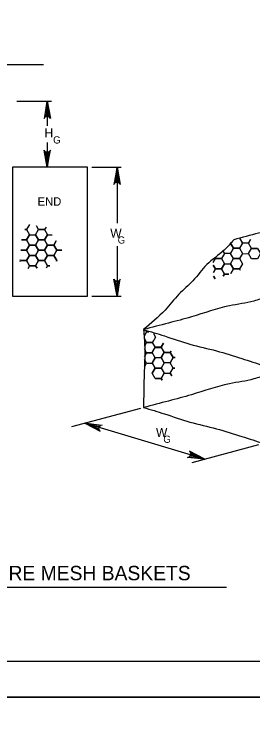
# Model space of a CAD drawing. Extents: x 3 to 3592, y -602 to 1171.
# Drawn here: x 199.4 to 298.8, y 569.3 to 861.7 of the extents above; entities that cross this region are included whole.
import ezdxf

# ---------------------------------------------------------------- set-up
doc = ezdxf.new("R2010")
doc.units = 0
for name, color, linetype in [('1', 7, 'Continuous'), ('2', 7, 'Continuous'), ('3', 7, 'Continuous'), ('PLT-BNDY', 7, 'Continuous')]:
    doc.layers.add(name, color=color, linetype=linetype)

msp = doc.modelspace()

# ---------------------------------------------------------------- linework, layer by layer
at = {"layer": '1'}
msp.add_lwpolyline([(827.51, 591.83), (827.51, 1155.83), (41.51, 1155.83), (41.51, 591.83), (827.51, 591.83), (827.51, 618.19), (627.51, 618.19), (627.51, 682.87), (827.51, 682.87), (827.51, 711.83), (627.51, 711.83), (627.51, 591.83), (706.31, 591.83), (706.31, 618.19), (706.31, 591.83), (783.31, 591.83), (783.31, 618.19), (783.31, 605.88), (827.51, 605.88)], dxfattribs=at)
at = {"layer": '2'}
for p, q in [((200.49, 825.26), (214.95, 825.26)), ((213.2, 825.26), (213.2, 815.01)), ((213.2, 808.01), (213.2, 797.76)), ((228.24, 797.76), (211.45, 797.76)), ((231.74, 797.76), (244.01, 797.76)), ((242.26, 797.76), (242.26, 774.39)), ((242.26, 764.8), (242.26, 744.01)), ((294.38, 761.79), (296.93, 761.69)), ((231.74, 744.01), (244.01, 744.01)), ((252.01, 697.21), (223.31, 689.51)), ((263.53, 680.58), (228.83, 690.99)), ((301.16, 681.98), (273.31, 674.51)), ((278.83, 675.99), (263.53, 680.58))]:
    msp.add_line(p, q, dxfattribs=at)
for points in [[(213.2, 825.26), (214.54, 818.13), (214.16, 818.68), (213.2, 825.26), (213.68, 818.97), (213.2, 819.05), (213.2, 825.26), (212.72, 818.97), (212.24, 818.68), (213.2, 825.26), (211.86, 818.13), (212.24, 818.68), (212.72, 818.97), (213.2, 819.05), (213.68, 818.97), (214.16, 818.68)], [(213.2, 797.76), (211.86, 804.89), (212.24, 804.34), (213.2, 797.76), (212.72, 804.06), (213.2, 803.98), (213.2, 797.76), (213.68, 804.06), (214.16, 804.34), (213.2, 797.76), (214.54, 804.89), (214.16, 804.34), (213.68, 804.06), (213.2, 803.98), (212.72, 804.06), (212.24, 804.34)], [(242.26, 797.76), (243.59, 790.63), (243.21, 791.18), (242.26, 797.76), (242.74, 791.47), (242.26, 791.55), (242.26, 797.76), (241.78, 791.47), (241.3, 791.18), (242.26, 797.76), (240.92, 790.63), (241.3, 791.18), (241.78, 791.47), (242.26, 791.55), (242.74, 791.47), (243.21, 791.18)], [(203.88, 771.8), (204.63, 771.8)], [(204.63, 771.8), (203.88, 771.8)], [(205.8, 773.82), (204.63, 771.8)], [(204.63, 771.8), (205.88, 769.64)], [(209.63, 771.8), (208.73, 773.37)], [(212.13, 771.8), (209.63, 771.8)], [(212.69, 772.76), (212.13, 771.8)], [(205.88, 769.64), (204.63, 767.47)], [(212.13, 767.47), (213.38, 769.64)], [(213.38, 769.64), (215.29, 769.64)], [(204.63, 767.47), (202.45, 767.47)], [(202.45, 767.47), (204.63, 767.47)], [(204.63, 767.47), (205.88, 765.31)], [(213.38, 765.31), (212.13, 767.47)], [(216.87, 767.02), (215.88, 765.31)], [(215.88, 765.31), (216.87, 767.02)], [(289.35, 766.15), (289.43, 766.15)], [(289.43, 766.15), (289.35, 766.15)], [(289.54, 766.33), (289.43, 766.15)], [(289.43, 766.15), (289.54, 766.33)], [(289.43, 766.15), (290.68, 763.99)], [(290.68, 763.99), (289.43, 766.15)], [(294.43, 766.15), (293.18, 763.99)], [(293.24, 768.22), (294.43, 766.15)], [(294.43, 766.08), (294.14, 766.57)], [(296.93, 766.08), (294.43, 766.08)], [(297.79, 767.57), (296.93, 766.08)], [(296.93, 766.08), (297.79, 767.57)], [(298.18, 763.91), (296.93, 766.08)], [(204.63, 763.14), (202.18, 763.14)], [(202.18, 763.14), (204.63, 763.14)], [(205.88, 765.31), (204.63, 763.14)], [(204.63, 763.14), (205.88, 760.98)], [(215.88, 765.31), (213.38, 765.31)], [(217.13, 763.14), (215.88, 765.31)], [(215.88, 760.98), (217.13, 763.14)], [(217.13, 763.14), (219.21, 763.14)], [(219.21, 763.14), (217.13, 763.14)], [(286.93, 761.82), (286.21, 763.08)], [(286.21, 763.08), (286.93, 761.82)], [(290.68, 763.99), (289.43, 761.82)], [(293.18, 763.99), (290.68, 763.99)], [(300.68, 763.91), (298.18, 763.91)], [(205.88, 760.98), (204.63, 758.81)], [(212.13, 758.81), (213.38, 760.98)], [(213.38, 760.98), (215.88, 760.98)], [(217.13, 758.81), (215.88, 760.98)], [(215.88, 760.98), (217.13, 758.81)], [(286.93, 761.82), (285.68, 759.66)], [(289.43, 761.82), (286.93, 761.82)], [(201.9, 758.4), (202.13, 758.81)], [(202.13, 758.81), (201.94, 759.14)], [(204.63, 758.81), (202.13, 758.81)], [(202.13, 758.81), (204.63, 758.81)], [(204.63, 758.81), (205.88, 756.65)], [(208.38, 756.65), (209.63, 758.81)], [(209.63, 758.81), (212.13, 758.81)], [(213.38, 756.65), (212.13, 758.81)], [(212.13, 758.81), (213.38, 756.65)], [(217.13, 758.81), (217.03, 758.63)], [(217.03, 758.63), (217.13, 758.81)], [(217.28, 758.81), (217.13, 758.81)], [(217.13, 758.81), (217.28, 758.81)], [(282.26, 758.06), (283.18, 759.66)], [(283.18, 759.66), (283.09, 759.82)], [(283.18, 759.66), (285.68, 759.66)], [(285.68, 759.66), (283.18, 759.66)], [(285.68, 759.66), (286.93, 757.49)], [(286.93, 757.49), (285.68, 755.33)], [(285.68, 755.33), (286.93, 757.49)], [(286.93, 757.49), (289.43, 757.49)], [(289.43, 757.49), (290.68, 759.66)], [(289.43, 757.49), (290.68, 755.33)], [(290.68, 755.33), (289.43, 757.49)], [(290.68, 759.66), (293.18, 759.66)], [(293.18, 759.66), (294.43, 757.49)], [(294.43, 757.49), (293.18, 755.33)], [(205.88, 756.65), (205.22, 755.51)], [(205.22, 755.51), (205.88, 756.65)], [(205.88, 756.65), (208.38, 756.65)], [(208.95, 755.65), (208.38, 756.65)], [(208.38, 756.65), (208.95, 755.65)], [(213.38, 756.65), (212.9, 755.81)], [(212.9, 755.81), (213.38, 756.65)], [(214.22, 756.65), (213.38, 756.65)], [(213.38, 756.65), (214.22, 756.65)], [(282.29, 756.88), (283.18, 755.33)], [(283.18, 755.33), (282.29, 756.88)], [(283.18, 755.33), (282.36, 753.9)], [(282.36, 753.9), (283.18, 755.33)], [(283.18, 755.33), (285.68, 755.33)], [(285.68, 755.33), (283.18, 755.33)], [(285.68, 755.33), (286.93, 753.16)], [(286.93, 753.16), (285.68, 755.33)], [(290.68, 755.33), (289.62, 753.49)], [(289.62, 753.49), (290.68, 755.33)], [(290.68, 755.33), (293.18, 755.33)], [(293.18, 755.33), (290.68, 755.33)], [(293.18, 755.33), (293.44, 754.88)], [(282.39, 752.37), (283.09, 751.16)], [(283.09, 751.16), (282.39, 752.37)], [(286.93, 753.16), (286.47, 752.37)], [(286.47, 752.37), (286.93, 753.16)], [(286.93, 753.16), (288.72, 753.16)], [(288.72, 753.16), (286.93, 753.16)], [(242.26, 744.01), (240.92, 751.14), (241.3, 750.59), (242.26, 744.01), (241.78, 750.31), (242.26, 750.23), (242.26, 744.01), (242.74, 750.31), (243.21, 750.59), (242.26, 744.01), (243.59, 751.14), (243.21, 750.59), (242.74, 750.31), (242.26, 750.23), (241.78, 750.31), (241.3, 750.59)], [(254.56, 729.05), (253.64, 727.46)], [(253.64, 727.46), (254.56, 729.05)], [(254.32, 729.46), (254.56, 729.05)], [(254.56, 729.05), (254.32, 729.46)], [(254.56, 729.05), (255.49, 729.05)], [(255.49, 729.05), (254.56, 729.05)], [(257.45, 728.36), (258.31, 726.88)], [(253.64, 726.31), (254.56, 724.72)], [(254.56, 724.72), (253.64, 726.31)], [(257.05, 724.73), (257.62, 725.71)], [(258.31, 726.88), (257.06, 724.72)], [(254.56, 724.72), (253.64, 723.13)], [(253.64, 723.13), (254.56, 724.72)], [(254.56, 724.72), (257.06, 724.72)], [(257.06, 724.72), (254.56, 724.72)], [(258.15, 722.66), (256.9, 720.5)], [(258.3, 722.56), (257.05, 724.73)], [(260.65, 722.68), (258.15, 722.68)], [(261.63, 724.37), (260.65, 722.68)], [(260.65, 722.68), (261.63, 724.37)], [(261.9, 720.52), (260.65, 722.68)], [(253.64, 721.98), (253.9, 721.53)], [(254.56, 720.39), (253.64, 721.98)], [(254.56, 720.39), (253.64, 718.8)], [(253.64, 718.8), (254.56, 720.39)], [(254.56, 720.39), (257.06, 720.39)], [(257.06, 720.39), (254.56, 720.39)], [(260.65, 718.35), (261.9, 720.52)], [(264.4, 720.52), (261.9, 720.52)], [(261.9, 720.52), (264.4, 720.52)], [(264.76, 721.12), (264.4, 720.52)], [(264.4, 720.52), (264.76, 721.12)], [(265.65, 718.35), (264.4, 720.52)], [(264.4, 720.52), (265.65, 718.35)], [(254.56, 716.06), (253.64, 717.65)], [(258.15, 718.33), (256.9, 716.17)], [(261.9, 716.19), (260.65, 718.35)], [(265.65, 718.35), (264.4, 716.19)], [(264.4, 716.19), (265.65, 718.35)], [(266.39, 718.35), (265.65, 718.35)], [(265.65, 718.35), (266.39, 718.35)], [(253.64, 714.47), (254.56, 716.06)], [(254.56, 716.06), (257.06, 716.06)], [(256.9, 716.17), (258.15, 714)], [(258.15, 714), (256.93, 711.89)], [(264.4, 716.19), (261.9, 716.19)], [(265.65, 714.02), (264.4, 716.19)], [(264.4, 711.86), (265.65, 714.02)], [(265.65, 714.02), (266.31, 714.02)], [(266.31, 714.02), (265.65, 714.02)], [(260.65, 709.69), (261.9, 711.86)], [(261.9, 711.86), (264.4, 711.86)], [(264.4, 711.86), (265.06, 710.72)], [(265.06, 710.72), (264.4, 711.86)], [(258.15, 709.69), (260.65, 709.69)], [(261.09, 708.93), (260.65, 709.69)], [(260.65, 709.69), (261.09, 708.93)], [(228.83, 690.99), (236.05, 690.22), (235.41, 690.02), (228.83, 690.99), (235, 689.64), (234.79, 689.21), (228.83, 690.99), (234.73, 688.72), (234.86, 688.18), (228.83, 690.99), (235.28, 687.66), (234.86, 688.18), (234.73, 688.72), (234.79, 689.21), (235, 689.64), (235.41, 690.02)], [(278.83, 675.99), (271.62, 676.76), (272.25, 676.97), (278.83, 675.99), (272.66, 677.34), (272.88, 677.78), (278.83, 675.99), (272.94, 678.26), (272.8, 678.8), (278.83, 675.99), (272.39, 679.32), (272.8, 678.8), (272.94, 678.26), (272.88, 677.78), (272.66, 677.34), (272.25, 676.97)]]:
    msp.add_lwpolyline(points, dxfattribs=at)
for points in [[(229.99, 744.01), (229.99, 797.76), (198.74, 797.76), (198.74, 744.01)], [(208.38, 769.64), (209.63, 771.8), (212.13, 771.8), (213.38, 769.64), (212.13, 767.47), (209.63, 767.47)], [(204.63, 767.47), (205.88, 769.64), (208.38, 769.64), (209.63, 767.47), (208.38, 765.31), (205.88, 765.31)], [(208.38, 765.31), (209.63, 767.47), (212.13, 767.47), (213.38, 765.31), (212.13, 763.14), (209.63, 763.14)], [(204.63, 763.14), (205.88, 765.31), (208.38, 765.31), (209.63, 763.14), (208.38, 760.98), (205.88, 760.98)], [(208.38, 760.98), (209.63, 763.14), (212.13, 763.14), (213.38, 760.98), (212.13, 758.81), (209.63, 758.81)], [(212.13, 763.14), (213.38, 765.31), (215.88, 765.31), (217.13, 763.14), (215.88, 760.98), (213.38, 760.98)], [(289.43, 761.82), (290.68, 763.99), (293.18, 763.99), (294.43, 761.82), (293.18, 759.66), (290.68, 759.66)], [(296.93, 761.75), (298.18, 763.91), (300.68, 763.91), (301.93, 761.75), (300.68, 759.58), (298.18, 759.58)], [(204.63, 758.81), (205.88, 760.98), (208.38, 760.98), (209.63, 758.81), (208.38, 756.65), (205.88, 756.65)], [(256.89, 720.49), (258.14, 722.65), (260.64, 722.65), (261.89, 720.49), (260.64, 718.32), (258.14, 718.32)], [(256.9, 716.19), (258.15, 718.35), (260.65, 718.35), (261.9, 716.19), (260.65, 714.02), (258.15, 714.02)], [(256.9, 711.86), (258.15, 714.02), (260.65, 714.02), (261.9, 711.86), (260.65, 709.69), (258.15, 709.69)]]:
    msp.add_lwpolyline(points, close=True, dxfattribs=at)
for points in [[(342.04, 781.3), (336.73, 779.47), (326.54, 777.47), (310.75, 772.87), (301.16, 770.27), (290.79, 767.55)], [(290.79, 767.55), (286.79, 763.16), (279.59, 757.16), (273.8, 750.37), (268, 744.77), (262.21, 738.18), (253.29, 730.05)], [(304.54, 743.8), (299.23, 741.97), (289.04, 739.97), (273.25, 735.37), (263.66, 732.77), (253.29, 730.05)], [(253.29, 730.05), (262.01, 727.39), (272.6, 723.99), (283.59, 721.19), (294.18, 717.99), (303.29, 715.05)], [(253.29, 730.05), (253.77, 722.8), (253.57, 712.81), (253.37, 704.82), (253.29, 697.55)], [(304.54, 711.3), (299.23, 709.47), (289.04, 707.47), (273.25, 702.87), (263.66, 700.27), (253.29, 697.55)], [(253.29, 697.55), (262.01, 694.89), (272.6, 691.49), (283.59, 688.69), (294.18, 685.49), (303.29, 682.55)]]:
    msp.add_spline(points, degree=3, dxfattribs=at)
at = {"layer": '3'}
for p, q in [((126.77, 840.67), (211.61, 840.67)), ((185.06, 622.57), (287.75, 622.57))]:
    msp.add_line(p, q, dxfattribs=at)
at = {"layer": 'PLT-BNDY'}
for points in [[(2.51, 1170.83), (843.51, 1170.83), (843.51, 576.83), (2.51, 576.83)], [(2.51, 576.83), (843.51, 576.83), (843.51, -17.17), (2.51, -17.17)]]:
    msp.add_lwpolyline(points, close=True, dxfattribs=at)

# ---------------------------------------------------------------- texts
at = {"layer": '3'}
for s, height, p in [('H', 3.75, (212.06, 810.17)), ('G', 3, (215.65, 807.66)), ('END', 3.5, (209.18, 781.72)), ('W', 3.75, (239.43, 768.36)), ('G', 3, (242.51, 765.91)), ('W', 3.75, (258.45, 685.29)), ('G', 3, (261.52, 682.84)), ('WIRE MESH BASKETS', 6, (187.29, 625.52))]:
    msp.add_text(s, height=height, dxfattribs=at).set_placement(p)

doc.saveas('drawing.dxf')
